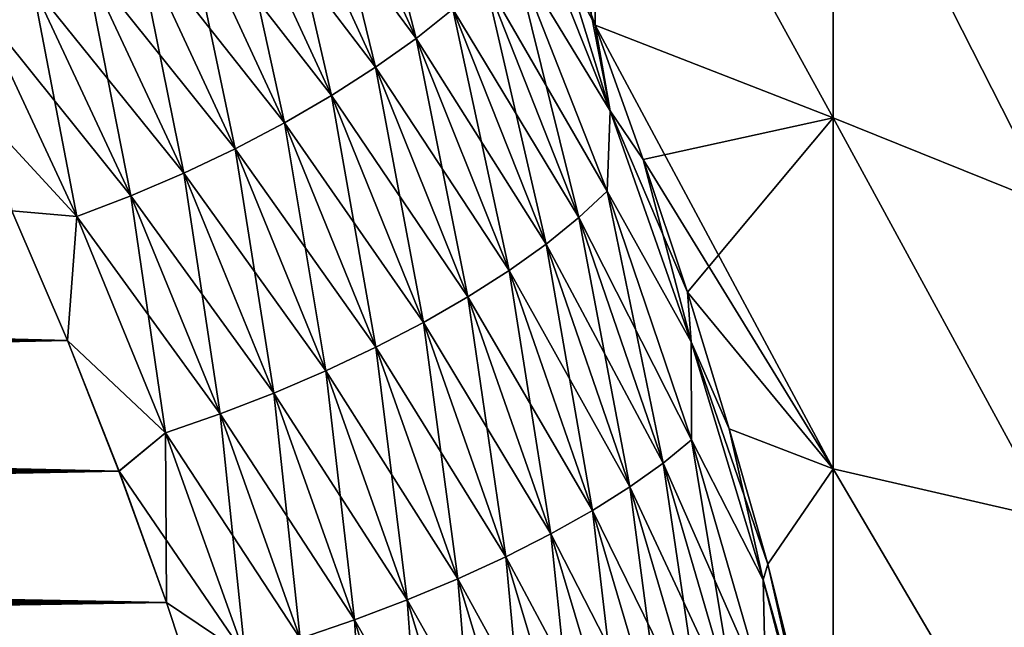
# Model space of a CAD drawing. Header units: metres. Extents: x -61 to 49, y -32 to 32.
# Tile 317 of 343: x 41.7 to 45.16, y 6.03 to 8.17. Entities that reach past the tile are written whole.
import ezdxf

# ---------------------------------------------------------------- set-up
doc = ezdxf.new("R2010")
doc.units = ezdxf.units.M
doc.layers.add('solid_K_27_40_10_000Y34', color=7, linetype='CONTINUOUS')

msp = doc.modelspace()

# ---------------------------------------------------------------- linework, layer by layer
at = {"layer": 'solid_K_27_40_10_000Y34'}
for points in [[(43.708519, 8.185429, 20.620262), (43.722595, 8.147609, 20.604647), (43.721645, 9.344934, 20.092098)], [(43.708519, 8.185431, -20.620264), (43.721645, 9.344928, -20.0921), (43.722595, 8.147609, -20.604647)], [(43.721645, 9.344934, 20.092098), (44.560349, 7.821503, 18.813732), (44.560349, 9.023472, 18.267714)], [(43.721645, 9.344934, 20.092098), (43.722595, 8.147609, 20.604647), (44.560349, 7.821503, 18.813732)], [(43.721645, 9.344928, -20.0921), (44.560349, 9.02349, -18.267704), (44.560349, 7.821516, -18.813726)], [(43.722595, 8.147609, -20.604647), (43.721645, 9.344928, -20.0921), (44.560349, 7.821516, -18.813726)], [(44.560349, 9.02349, -18.267704), (45.328068, 8.584223, -16.454348), (45.328068, 7.512352, -16.970533)], [(44.560349, 7.821516, -18.813726), (44.560349, 9.02349, -18.267704), (45.328068, 7.512352, -16.970533)], [(44.560349, 9.023472, 18.267714), (45.328068, 7.512352, 16.970533), (45.328068, 8.584223, 16.454348)], [(44.560349, 9.023472, 18.267714), (44.560349, 7.821503, 18.813732), (45.328068, 7.512352, 16.970533)], [(42.860703, 8.99952, 21.729033), (42.733505, 8.887519, 21.84096), (43.092617, 8.100602, 21.451366)], [(43.221527, 8.203556, 21.332901), (42.860703, 8.99952, 21.729033), (43.092617, 8.100602, 21.451366)], [(42.733505, 8.887519, 21.84096), (42.592861, 8.777143, 21.937332), (42.950089, 7.999014, 21.554403)], [(42.733505, 8.887517, -21.840958), (43.092617, 8.100601, -21.451366), (42.592861, 8.777142, -21.93733)], [(43.092617, 8.100602, 21.451366), (42.733505, 8.887519, 21.84096), (42.950089, 7.999014, 21.554403)], [(43.221527, 8.203555, -21.332899), (43.092617, 8.100601, -21.451366), (42.733505, 8.887517, -21.840958)], [(42.592861, 8.777143, 21.937332), (42.440216, 8.669537, 22.017157), (42.79541, 7.899842, 21.640949)], [(42.592861, 8.777142, -21.93733), (42.950089, 7.999013, -21.554401), (42.44022, 8.669535, -22.017155)], [(42.950089, 7.999014, 21.554403), (42.592861, 8.777143, 21.937332), (42.79541, 7.899842, 21.640949)], [(43.092617, 8.100601, -21.451366), (42.950089, 7.999013, -21.554401), (42.592861, 8.777142, -21.93733)], [(42.440216, 8.669537, 22.017157), (42.277149, 8.565808, 22.079611), (42.630173, 7.80411, 21.710114)], [(42.44022, 8.669535, -22.017155), (42.79541, 7.899841, -21.640949), (42.277153, 8.565806, -22.079611)], [(42.79541, 7.899842, 21.640949), (42.440216, 8.669537, 22.017157), (42.630173, 7.80411, 21.710114)], [(42.950089, 7.999013, -21.554401), (42.79541, 7.899841, -21.640949), (42.44022, 8.669535, -22.017155)], [(43.775776, 7.846267, 20.598228), (43.514763, 8.685104, 20.834871), (43.462303, 8.63333, 20.956844)], [(43.775776, 7.846267, 20.598228), (43.708519, 8.185429, 20.620262), (43.514763, 8.685104, 20.834871)], [(43.775776, 7.846267, 20.598228), (43.462303, 8.63333, 20.956844), (43.433323, 8.409307, 21.054714)], [(43.462303, 8.633328, -20.956842), (43.775776, 7.846265, -20.598228), (43.433323, 8.409307, -21.054714)], [(43.462303, 8.633328, -20.956842), (43.708519, 8.185431, -20.620264), (43.722595, 8.147609, -20.604647)], [(43.462303, 8.633328, -20.956842), (43.722595, 8.147609, -20.604647), (43.775776, 7.846265, -20.598228)], [(42.277149, 8.565808, 22.079611), (42.105343, 8.467023, 22.12405), (42.456089, 7.712801, 21.761179)], [(42.277153, 8.565806, -22.079611), (42.630173, 7.80411, -21.710114), (42.105343, 8.467021, -22.12405)], [(42.630173, 7.80411, 21.710114), (42.277149, 8.565808, 22.079611), (42.456089, 7.712801, 21.761179)], [(42.79541, 7.899841, -21.640949), (42.630173, 7.80411, -21.710114), (42.277153, 8.565806, -22.079611)], [(42.105343, 8.467023, 22.12405), (41.926567, 8.3742, 22.150015), (42.274944, 7.626856, 21.793621)], [(42.105343, 8.467021, -22.12405), (42.456089, 7.712801, -21.761179), (41.926567, 8.374198, -22.150015)], [(42.456089, 7.712801, 21.761179), (42.105343, 8.467023, 22.12405), (42.274944, 7.626856, 21.793621)], [(42.630173, 7.80411, -21.710114), (42.456089, 7.712801, -21.761179), (42.105343, 8.467021, -22.12405)], [(43.433323, 8.409307, -21.054714), (43.764576, 7.563772, -20.679352), (43.335487, 8.306811, -21.200226)], [(43.433323, 8.409307, 21.054714), (43.335487, 8.306812, 21.200228), (43.665508, 7.471095, 20.830505)], [(43.775776, 7.846265, -20.598228), (43.764576, 7.563772, -20.679352), (43.433323, 8.409307, -21.054714)], [(43.764576, 7.563772, 20.679352), (43.433323, 8.409307, 21.054714), (43.665508, 7.471095, 20.830505)], [(43.775776, 7.846267, 20.598228), (43.433323, 8.409307, 21.054714), (43.764576, 7.563772, 20.679352)], [(41.926567, 8.3742, 22.150015), (41.742668, 8.288297, 22.157238), (42.088619, 7.547163, 21.807106)], [(41.926567, 8.374198, -22.150015), (42.274944, 7.626856, -21.793621), (41.742668, 8.288295, -22.157236)], [(42.274944, 7.626856, 21.793621), (41.926567, 8.3742, 22.150015), (42.088619, 7.547163, 21.807106)], [(42.456089, 7.712801, -21.761179), (42.274944, 7.626856, -21.793621), (41.926567, 8.374198, -22.150015)], [(41.742668, 8.288297, 22.157238), (41.555538, 8.210201, 22.145645), (41.899025, 7.474545, 21.801493)], [(41.742668, 8.288295, -22.157236), (42.088619, 7.547163, -21.807104), (41.555538, 8.210199, -22.145645)], [(42.088619, 7.547163, 21.807106), (41.742668, 8.288297, 22.157238), (41.899025, 7.474545, 21.801493)], [(42.274944, 7.626856, -21.793621), (42.088619, 7.547163, -21.807104), (41.742668, 8.288295, -22.157236)], [(43.335487, 8.306812, 21.200228), (43.221527, 8.203556, 21.332901), (43.550121, 7.377621, 20.96907)], [(43.335487, 8.306811, -21.200226), (43.665508, 7.471095, -20.830505), (43.221527, 8.203555, -21.332899)], [(43.665508, 7.471095, 20.830505), (43.335487, 8.306812, 21.200228), (43.550121, 7.377621, 20.96907)], [(43.764576, 7.563772, -20.679352), (43.665508, 7.471095, -20.830505), (43.335487, 8.306811, -21.200226)], [(41.555538, 8.210199, -22.145645), (41.899025, 7.474545, -21.801493), (41.46104, 7.948564, -22.022568)], [(41.899025, 7.474545, 21.801493), (41.555538, 8.210201, 22.145645), (41.670872, 7.494667, 21.814184)], [(42.088619, 7.547163, -21.807104), (41.899025, 7.474545, -21.801493), (41.555538, 8.210199, -22.145645)], [(43.221527, 8.203556, 21.332901), (43.092617, 8.100602, 21.451366), (43.419609, 7.284315, 21.093615)], [(43.221527, 8.203555, -21.332899), (43.550121, 7.377621, -20.96907), (43.092617, 8.100601, -21.451366)], [(43.550121, 7.377621, 20.96907), (43.221527, 8.203556, 21.332901), (43.419609, 7.284315, 21.093615)], [(43.665508, 7.471095, -20.830505), (43.550121, 7.377621, -20.96907), (43.221527, 8.203555, -21.332899)], [(43.775776, 7.846267, 20.598228), (43.722595, 8.147609, 20.604647), (43.708519, 8.185429, 20.620262)], [(43.722595, 8.147609, -20.604647), (44.560349, 7.821516, -18.813726), (44.560349, 6.586703, -19.280762)], [(43.89196, 7.674794, -20.416195), (43.722595, 8.147609, -20.604647), (44.560349, 6.586703, -19.280762)], [(43.775776, 7.846265, -20.598228), (43.722595, 8.147609, -20.604647), (43.89196, 7.674794, -20.416195)], [(43.722595, 8.147609, 20.604647), (43.89196, 7.674792, 20.416195), (44.560349, 7.821503, 18.813732)], [(43.775776, 7.846267, 20.598228), (43.89196, 7.674792, 20.416195), (43.722595, 8.147609, 20.604647)], [(43.092617, 8.100602, 21.451366), (42.950089, 7.999014, 21.554403), (43.275314, 7.192139, 21.202856)], [(43.092617, 8.100601, -21.451366), (43.419609, 7.284315, -21.093615), (42.950089, 7.999013, -21.554401)], [(43.419609, 7.284315, 21.093615), (43.092617, 8.100602, 21.451366), (43.275314, 7.192139, 21.202856)], [(43.550121, 7.377621, -20.96907), (43.419609, 7.284315, -21.093615), (43.092617, 8.100601, -21.451366)], [(42.950089, 7.999014, 21.554403), (42.79541, 7.899842, 21.640949), (43.118725, 7.102047, 21.29567)], [(42.950089, 7.999013, -21.554401), (43.275314, 7.192139, -21.202856), (42.79541, 7.899841, -21.640949)], [(43.275314, 7.192139, 21.202856), (42.950089, 7.999014, 21.554403), (43.118725, 7.102047, 21.29567)], [(43.419609, 7.284315, -21.093615), (43.275314, 7.192139, -21.202856), (42.950089, 7.999013, -21.554401)], [(41.899025, 7.474545, -21.801493), (41.670883, 7.494642, -21.814173), (41.46104, 7.948564, -22.022568)], [(42.79541, 7.899842, 21.640949), (42.630173, 7.80411, 21.710114), (42.951454, 7.014969, 21.371098)], [(42.79541, 7.899841, -21.640949), (43.118725, 7.102048, -21.29567), (42.630173, 7.80411, -21.710114)], [(43.118725, 7.102047, 21.29567), (42.79541, 7.899842, 21.640949), (42.951454, 7.014969, 21.371098)], [(43.275314, 7.192139, -21.202856), (43.118725, 7.102048, -21.29567), (42.79541, 7.899841, -21.640949)], [(44.060257, 7.033403, 20.270388), (43.775776, 7.846267, 20.598228), (43.764576, 7.563772, 20.679352)], [(43.775776, 7.846265, -20.598228), (44.060257, 7.033402, -20.270386), (43.764576, 7.563772, -20.679352)], [(44.060257, 7.033403, 20.270388), (43.89196, 7.674792, 20.416195), (43.775776, 7.846267, 20.598228)], [(43.775776, 7.846265, -20.598228), (43.89196, 7.674794, -20.416195), (44.0471, 7.208078, -20.243093)], [(43.775776, 7.846265, -20.598228), (44.0471, 7.208078, -20.243093), (44.060257, 7.033402, -20.270386)], [(42.630173, 7.80411, -21.710114), (42.951454, 7.01497, -21.371098), (42.456089, 7.712801, -21.761179)], [(42.630173, 7.80411, 21.710114), (42.456089, 7.712801, 21.761179), (42.77523, 6.931799, 21.42836)], [(43.118725, 7.102048, -21.29567), (42.951454, 7.01497, -21.371098), (42.630173, 7.80411, -21.710114)], [(42.951454, 7.014969, 21.371098), (42.630173, 7.80411, 21.710114), (42.77523, 6.931799, 21.42836)], [(43.89196, 7.674792, 20.416195), (44.047104, 7.208076, 20.243093), (44.560349, 7.821503, 18.813732)], [(44.047104, 7.208076, 20.243093), (44.560349, 6.586697, 19.280764), (44.560349, 7.821503, 18.813732)], [(44.560349, 7.821516, -18.813726), (45.328068, 7.512352, -16.970533), (45.328068, 6.409611, -17.416983)], [(44.560349, 6.586703, -19.280762), (44.560349, 7.821516, -18.813726), (45.328068, 6.409611, -17.416983)], [(44.560349, 7.821503, 18.813732), (45.328068, 6.409611, 17.416983), (45.328068, 7.512352, 16.970533)], [(44.560349, 7.821503, 18.813732), (44.560349, 6.586697, 19.280764), (45.328068, 6.409611, 17.416983)], [(42.456089, 7.712801, -21.761179), (42.77523, 6.9318, -21.42836), (42.274944, 7.626856, -21.793621)], [(42.456089, 7.712801, 21.761179), (42.274944, 7.626856, 21.793621), (42.591869, 6.853395, 21.466866)], [(42.951454, 7.01497, -21.371098), (42.77523, 6.9318, -21.42836), (42.456089, 7.712801, -21.761179)], [(42.77523, 6.931799, 21.42836), (42.456089, 7.712801, 21.761179), (42.591869, 6.853395, 21.466866)], [(44.0471, 7.208078, -20.243093), (43.89196, 7.674794, -20.416195), (44.560349, 6.586703, -19.280762)], [(44.060257, 7.033403, 20.270388), (44.047104, 7.208076, 20.243093), (43.89196, 7.674792, 20.416195)], [(42.274944, 7.626856, -21.793621), (42.591869, 6.853395, -21.466866), (42.088619, 7.547163, -21.807104)], [(42.274944, 7.626856, 21.793621), (42.088619, 7.547163, 21.807106), (42.403263, 6.780564, 21.486219)], [(42.77523, 6.9318, -21.42836), (42.591869, 6.853395, -21.466866), (42.274944, 7.626856, -21.793621)], [(42.591869, 6.853395, 21.466866), (42.274944, 7.626856, 21.793621), (42.403263, 6.780564, 21.486219)], [(43.764576, 7.563772, -20.679352), (44.061752, 6.689082, -20.339991), (43.665508, 7.471095, -20.830505)], [(43.764576, 7.563772, 20.679352), (43.665508, 7.471095, 20.830505), (43.961552, 6.606729, 20.496288)], [(44.060257, 7.033402, -20.270386), (44.061752, 6.689082, -20.339991), (43.764576, 7.563772, -20.679352)], [(44.061752, 6.689083, 20.339991), (43.764576, 7.563772, 20.679352), (43.961552, 6.606729, 20.496288)], [(44.060257, 7.033403, 20.270388), (43.764576, 7.563772, 20.679352), (44.061752, 6.689083, 20.339991)], [(42.088619, 7.547163, -21.807104), (42.403263, 6.780565, -21.486219), (41.899025, 7.474545, -21.801493)], [(42.088619, 7.547163, 21.807106), (41.899025, 7.474545, 21.801493), (42.211357, 6.714062, 21.486221)], [(42.591869, 6.853395, -21.466866), (42.403263, 6.780565, -21.486219), (42.088619, 7.547163, -21.807104)], [(42.403263, 6.780564, 21.486219), (42.088619, 7.547163, 21.807106), (42.211357, 6.714062, 21.486221)], [(41.866142, 7.037843, 21.619293), (41.670872, 7.494667, 21.814184), (22.49304, 7.07665, 20.95932)], [(41.670883, 7.494642, -21.814173), (41.866161, 7.037802, -21.619276), (24.70871, 7.475802, -21.213221)], [(41.899025, 7.474545, 21.801493), (41.670872, 7.494667, 21.814184), (41.866142, 7.037843, 21.619293)], [(41.899025, 7.474545, -21.801493), (41.866161, 7.037802, -21.619276), (41.670883, 7.494642, -21.814173)], [(41.866161, 7.037802, -21.619276), (24.485334, 7.438679, -21.188513), (24.70871, 7.475802, -21.213221)], [(42.211357, 6.714062, 21.486221), (41.899025, 7.474545, 21.801493), (41.866142, 7.037843, 21.619293)], [(41.899025, 7.474545, -21.801493), (42.211357, 6.714062, -21.486223), (41.866161, 7.037802, -21.619276)], [(42.403263, 6.780565, -21.486219), (42.211357, 6.714062, -21.486223), (41.899025, 7.474545, -21.801493)], [(43.665508, 7.471095, -20.830505), (43.961552, 6.606728, -20.496288), (43.550121, 7.377621, -20.96907)], [(43.665508, 7.471095, 20.830505), (43.550121, 7.377621, 20.96907), (43.844856, 6.52358, 20.64023)], [(44.061752, 6.689082, -20.339991), (43.961552, 6.606728, -20.496288), (43.665508, 7.471095, -20.830505)], [(43.961552, 6.606729, 20.496288), (43.665508, 7.471095, 20.830505), (43.844856, 6.52358, 20.64023)], [(41.866161, 7.037802, -21.619276), (24.264872, 7.401317, -21.163898), (24.485334, 7.438679, -21.188513)], [(41.866161, 7.037802, -21.619276), (24.047218, 7.363734, -21.139387), (24.264872, 7.401317, -21.163898)], [(41.866161, 7.037802, -21.619276), (23.832279, 7.325953, -21.114985), (24.047218, 7.363734, -21.139387)], [(43.550121, 7.377621, -20.96907), (43.844856, 6.52358, -20.64023), (43.419609, 7.284315, -21.093615)], [(43.550121, 7.377621, 20.96907), (43.419609, 7.284315, 21.093615), (43.712868, 6.440495, 20.770332)], [(43.961552, 6.606728, -20.496288), (43.844856, 6.52358, -20.64023), (43.550121, 7.377621, -20.96907)], [(43.844856, 6.52358, 20.64023), (43.550121, 7.377621, 20.96907), (43.712868, 6.440495, 20.770332)], [(41.866161, 7.037802, -21.619276), (23.619955, 7.287992, -21.090698), (23.832279, 7.325953, -21.114985)], [(41.866161, 7.037802, -21.619276), (23.410143, 7.249873, -21.066534), (23.619955, 7.287992, -21.090698)], [(43.419609, 7.284315, -21.093615), (43.712868, 6.440495, -20.770332), (43.275314, 7.192139, -21.202856)], [(43.419609, 7.284315, 21.093615), (43.275314, 7.192139, 21.202856), (43.566944, 6.35833, 20.885252)], [(43.844856, 6.52358, -20.64023), (43.712868, 6.440495, -20.770332), (43.419609, 7.284315, -21.093615)], [(43.712868, 6.440495, 20.770332), (43.419609, 7.284315, 21.093615), (43.566944, 6.35833, 20.885252)], [(41.866161, 7.037802, -21.619276), (23.202747, 7.211617, -21.0425), (23.410143, 7.249873, -21.066534)], [(41.866161, 7.037802, -21.619276), (22.997669, 7.173243, -21.018602), (23.202747, 7.211617, -21.0425)], [(44.19482, 6.72787, -20.077723), (44.0471, 7.208078, -20.243093), (44.560349, 6.586703, -19.280762)], [(44.060257, 7.033402, -20.270386), (44.0471, 7.208078, -20.243093), (44.19482, 6.72787, -20.077723)], [(44.047104, 7.208076, 20.243093), (44.19482, 6.727868, 20.077723), (44.560349, 6.586697, 19.280764)], [(44.060257, 7.033403, 20.270388), (44.19482, 6.727868, 20.077723), (44.047104, 7.208076, 20.243093)], [(41.866161, 7.037802, -21.619276), (22.744427, 7.125142, -20.988928), (22.997669, 7.173243, -21.018602)], [(43.275314, 7.192139, -21.202856), (43.566944, 6.35833, -20.885252), (43.118725, 7.102048, -21.29567)], [(43.275314, 7.192139, 21.202856), (43.118725, 7.102047, 21.29567), (43.408596, 6.277936, 20.983807)], [(43.712868, 6.440495, -20.770332), (43.566944, 6.35833, -20.885252), (43.275314, 7.192139, -21.202856)], [(43.566944, 6.35833, 20.885252), (43.275314, 7.192139, 21.202856), (43.408596, 6.277936, 20.983807)], [(41.866161, 7.037802, -21.619276), (22.494467, 7.07693, -20.959488), (22.744427, 7.125142, -20.988928)], [(43.118725, 7.102048, -21.29567), (43.408596, 6.277936, -20.983809), (42.951454, 7.01497, -21.371098)], [(43.118725, 7.102047, 21.29567), (42.951454, 7.014969, 21.371098), (43.239449, 6.200142, 21.064981)], [(43.566944, 6.35833, -20.885252), (43.408596, 6.277936, -20.983809), (43.118725, 7.102048, -21.29567)], [(43.408596, 6.277936, 20.983807), (43.118725, 7.102047, 21.29567), (43.239449, 6.200142, 21.064981)], [(41.866142, 7.037843, 21.619293), (22.49304, 7.07665, 20.95932), (22.246778, 7.028234, 20.93009)], [(41.866161, 7.037802, -21.619276), (22.24822, 7.028522, -20.930262), (22.494467, 7.07693, -20.959488)], [(41.866142, 7.037843, 21.619293), (20.404024, 6.634827, 20.704243), (20.188236, 6.585141, 20.677078)], [(42.047382, 6.578393, 21.437765), (41.866142, 7.037843, 21.619293), (20.188236, 6.585141, 20.677078)], [(41.866142, 7.037843, 21.619293), (20.623249, 6.684365, 20.731638), (20.404024, 6.634827, 20.704243)], [(41.866142, 7.037843, 21.619293), (20.845551, 6.733819, 20.759277), (20.623249, 6.684365, 20.731638)], [(41.866142, 7.037843, 21.619293), (21.070795, 6.783213, 20.787165), (20.845551, 6.733819, 20.759277)], [(41.866142, 7.037843, 21.619293), (21.299147, 6.832514, 20.815294), (21.070795, 6.783213, 20.787165)], [(41.866142, 7.037843, 21.619293), (21.53076, 6.881696, 20.843658), (21.299147, 6.832514, 20.815294)], [(41.866142, 7.037843, 21.619293), (21.765799, 6.930729, 20.872252), (21.53076, 6.881696, 20.843658)], [(41.866142, 7.037843, 21.619293), (22.004417, 6.979585, 20.901064), (21.765799, 6.930729, 20.872252)], [(41.866142, 7.037843, 21.619293), (22.246778, 7.028234, 20.93009), (22.004417, 6.979585, 20.901064)], [(41.866161, 7.037802, -21.619276), (42.047405, 6.578336, -21.437742), (22.24822, 7.028522, -20.930262)], [(42.211357, 6.714062, 21.486221), (41.866142, 7.037843, 21.619293), (42.047382, 6.578393, 21.437765)], [(42.211357, 6.714062, -21.486223), (42.047405, 6.578336, -21.437742), (41.866161, 7.037802, -21.619276)], [(44.314434, 6.196487, 19.975534), (44.19482, 6.727868, 20.077723), (44.060257, 7.033403, 20.270388)], [(44.314434, 6.196487, 19.975534), (44.060257, 7.033403, 20.270388), (44.061752, 6.689083, 20.339991)], [(44.060257, 7.033402, -20.270386), (44.19482, 6.72787, -20.077723), (44.329845, 6.251427, -19.926085)], [(44.060257, 7.033402, -20.270386), (44.329845, 6.251427, -19.926085), (44.314434, 6.196486, -19.975534)], [(44.060257, 7.033402, -20.270386), (44.314434, 6.196486, -19.975534), (44.061752, 6.689082, -20.339991)], [(42.047405, 6.578336, -21.437742), (22.005875, 6.97988, -20.901239), (22.24822, 7.028522, -20.930262)], [(42.951454, 7.01497, -21.371098), (43.239449, 6.200143, -21.064981), (42.77523, 6.9318, -21.42836)], [(42.951454, 7.014969, 21.371098), (42.77523, 6.931799, 21.42836), (43.061256, 6.125748, 21.127935)], [(43.408596, 6.277936, -20.983809), (43.239449, 6.200143, -21.064981), (42.951454, 7.01497, -21.371098)], [(43.239449, 6.200142, 21.064981), (42.951454, 7.014969, 21.371098), (43.061256, 6.125748, 21.127935)], [(42.047405, 6.578336, -21.437742), (21.767269, 6.931033, -20.872429), (22.005875, 6.97988, -20.901239)], [(42.047405, 6.578336, -21.437742), (21.532244, 6.882008, -20.84384), (21.767269, 6.931033, -20.872429)], [(42.77523, 6.9318, -21.42836), (43.061256, 6.125748, -21.127935), (42.591869, 6.853395, -21.466866)], [(42.77523, 6.931799, 21.42836), (42.591869, 6.853395, 21.466866), (42.875847, 6.05552, 21.17202)], [(43.239449, 6.200143, -21.064981), (43.061256, 6.125748, -21.127935), (42.77523, 6.9318, -21.42836)], [(43.061256, 6.125748, 21.127935), (42.77523, 6.931799, 21.42836), (42.875847, 6.05552, 21.17202)], [(42.047405, 6.578336, -21.437742), (21.300642, 6.832834, -20.815477), (21.532244, 6.882008, -20.84384)], [(42.047405, 6.578336, -21.437742), (21.072304, 6.783541, -20.787352), (21.300642, 6.832834, -20.815477)], [(42.591869, 6.853395, -21.466866), (42.875847, 6.05552, -21.17202), (42.403263, 6.780565, -21.486219)], [(42.591869, 6.853395, 21.466866), (42.403263, 6.780564, 21.486219), (42.685143, 5.990182, 21.196781)], [(43.061256, 6.125748, -21.127935), (42.875847, 6.05552, -21.17202), (42.591869, 6.853395, -21.466866)], [(42.875847, 6.05552, 21.17202), (42.591869, 6.853395, 21.466866), (42.685143, 5.990182, 21.196781)], [(42.047405, 6.578336, -21.437742), (20.847071, 6.734156, -20.759466), (21.072304, 6.783541, -20.787352)], [(42.403263, 6.780565, -21.486219), (42.685143, 5.990183, -21.196781), (42.211357, 6.714062, -21.486223)], [(42.403263, 6.780564, 21.486219), (42.211357, 6.714062, 21.486221), (42.491104, 5.930411, 21.201965)], [(42.875847, 6.05552, -21.17202), (42.685143, 5.990183, -21.196781), (42.403263, 6.780565, -21.486219)], [(42.685143, 5.990182, 21.196781), (42.403263, 6.780564, 21.486219), (42.491104, 5.930411, 21.201965)], [(42.047405, 6.578336, -21.437742), (20.624783, 6.68471, -20.731829), (20.847071, 6.734156, -20.759466)], [(44.329845, 6.251427, -19.926085), (44.19482, 6.72787, -20.077723), (44.560349, 6.586703, -19.280762)], [(44.19482, 6.727868, 20.077723), (44.329845, 6.251424, 19.926083), (44.560349, 6.586697, 19.280764)], [(44.314434, 6.196487, 19.975534), (44.329845, 6.251424, 19.926083), (44.19482, 6.727868, 20.077723)], [(42.211357, 6.714062, 21.486221), (42.047382, 6.578393, 21.437765), (42.214626, 6.116712, 21.269495)], [(42.211357, 6.714062, -21.486223), (42.4911, 5.930412, -21.201965), (42.047405, 6.578336, -21.437742)], [(42.491104, 5.930411, 21.201965), (42.211357, 6.714062, 21.486221), (42.214626, 6.116712, 21.269495)], [(42.685143, 5.990183, -21.196781), (42.4911, 5.930412, -21.201965), (42.211357, 6.714062, -21.486223)], [(44.061752, 6.689083, 20.339991), (43.961552, 6.606729, 20.496288), (44.222023, 5.716014, 20.20023)], [(44.061752, 6.689082, -20.339991), (44.323246, 5.787574, -20.039343), (43.961552, 6.606728, -20.496288)], [(44.323246, 5.787575, 20.039343), (44.061752, 6.689083, 20.339991), (44.222023, 5.716014, 20.20023)], [(44.314434, 6.196487, 19.975534), (44.061752, 6.689083, 20.339991), (44.323246, 5.787575, 20.039343)], [(44.314434, 6.196486, -19.975534), (44.323246, 5.787574, -20.039343), (44.061752, 6.689082, -20.339991)], [(42.047405, 6.578336, -21.437742), (20.405567, 6.63518, -20.704437), (20.624783, 6.68471, -20.731829)], [(42.047405, 6.578336, -21.437742), (20.189793, 6.585503, -20.677275), (20.405567, 6.63518, -20.704437)], [(42.047382, 6.578393, 21.437765), (20.188236, 6.585141, 20.677078), (19.975771, 6.535328, 20.650152)], [(42.047405, 6.578336, -21.437742), (19.977337, 6.535698, -20.650351), (20.189793, 6.585503, -20.677275)], [(43.961552, 6.606729, 20.496288), (43.844856, 6.52358, 20.64023), (44.104145, 5.643697, 20.348976)], [(43.961552, 6.606728, -20.496288), (44.222023, 5.716014, -20.20023), (43.844856, 6.52358, -20.64023)], [(44.222023, 5.716014, 20.20023), (43.961552, 6.606729, 20.496288), (44.104145, 5.643697, 20.348976)], [(44.323246, 5.787574, -20.039343), (44.222023, 5.716014, -20.20023), (43.961552, 6.606728, -20.496288)], [(44.329845, 6.251427, -19.926085), (44.560349, 6.586703, -19.280762), (44.560734, 5.324523, -19.665878)], [(44.329845, 6.251424, 19.926083), (44.560734, 5.324523, 19.665878), (44.560349, 6.586697, 19.280764)], [(44.560349, 6.586703, -19.280762), (45.328068, 6.409611, -17.416983), (45.328068, 5.280532, -17.791864)], [(44.560734, 5.324523, -19.665878), (44.560349, 6.586703, -19.280762), (45.328068, 5.280532, -17.791864)], [(44.560349, 6.586697, 19.280764), (45.328068, 5.280532, 17.791864), (45.328068, 6.409611, 17.416983)], [(44.560349, 6.586697, 19.280764), (44.560734, 5.324523, 19.665878), (45.328068, 5.280532, 17.791864)], [(42.047382, 6.578393, 21.437765), (18.571505, 6.184772, 20.46862), (18.319956, 6.117733, 20.435444)], [(42.214626, 6.116712, 21.269495), (42.047382, 6.578393, 21.437765), (18.319956, 6.117733, 20.435444)], [(42.047382, 6.578393, 21.437765), (18.763628, 6.234978, 20.493793), (18.571505, 6.184772, 20.46862)], [(42.047382, 6.578393, 21.437765), (18.958769, 6.285113, 20.519217), (18.763628, 6.234978, 20.493793)], [(42.047382, 6.578393, 21.437765), (19.156553, 6.335238, 20.544897), (18.958769, 6.285113, 20.519217)], [(42.047382, 6.578393, 21.437765), (19.357019, 6.385343, 20.570835), (19.156553, 6.335238, 20.544897)], [(42.047382, 6.578393, 21.437765), (19.560291, 6.435408, 20.597027), (19.357019, 6.385343, 20.570835)], [(42.047382, 6.578393, 21.437765), (19.766499, 6.48541, 20.623466), (19.560291, 6.435408, 20.597027)], [(42.047382, 6.578393, 21.437765), (19.975771, 6.535328, 20.650152), (19.766499, 6.48541, 20.623466)], [(42.047405, 6.578336, -21.437742), (42.214653, 6.116635, -21.269468), (19.977337, 6.535698, -20.650351)], [(42.4911, 5.930412, -21.201965), (42.214653, 6.116635, -21.269468), (42.047405, 6.578336, -21.437742)], [(42.214653, 6.116635, -21.269468), (19.768076, 6.485788, -20.623667), (19.977337, 6.535698, -20.650351)], [(43.844856, 6.52358, -20.64023), (44.104145, 5.643697, -20.348976), (43.712868, 6.440495, -20.770332)], [(43.844856, 6.52358, 20.64023), (43.712868, 6.440495, 20.770332), (43.970821, 5.571368, 20.484051)], [(44.222023, 5.716014, -20.20023), (44.104145, 5.643697, -20.348976), (43.844856, 6.52358, -20.64023)], [(44.104145, 5.643697, 20.348976), (43.844856, 6.52358, 20.64023), (43.970821, 5.571368, 20.484051)], [(42.214653, 6.116635, -21.269468), (19.561876, 6.435794, -20.597229), (19.768076, 6.485788, -20.623667)], [(42.214653, 6.116635, -21.269468), (19.358614, 6.385738, -20.571041), (19.561876, 6.435794, -20.597229)], [(43.712868, 6.440495, -20.770332), (43.970821, 5.571369, -20.484051), (43.566944, 6.35833, -20.885252)], [(43.712868, 6.440495, 20.770332), (43.566944, 6.35833, 20.885252), (43.823433, 5.499775, 20.604059)], [(44.104145, 5.643697, -20.348976), (43.970821, 5.571369, -20.484051), (43.712868, 6.440495, -20.770332)], [(43.970821, 5.571368, 20.484051), (43.712868, 6.440495, 20.770332), (43.823433, 5.499775, 20.604059)], [(42.214653, 6.116635, -21.269468), (19.158157, 6.335641, -20.545105), (19.358614, 6.385738, -20.571041)], [(43.566944, 6.35833, -20.885252), (43.823433, 5.499775, -20.604059), (43.408596, 6.277936, -20.983809)], [(43.566944, 6.35833, 20.885252), (43.408596, 6.277936, 20.983807), (43.663498, 5.429658, 20.707766)], [(43.970821, 5.571369, -20.484051), (43.823433, 5.499775, -20.604059), (43.566944, 6.35833, -20.885252)], [(43.823433, 5.499775, 20.604059), (43.566944, 6.35833, 20.885252), (43.663498, 5.429658, 20.707766)], [(42.214653, 6.116635, -21.269468), (18.960381, 6.285526, -20.519426), (19.158157, 6.335641, -20.545105)], [(42.214653, 6.116635, -21.269468), (18.765249, 6.235399, -20.494007), (18.960381, 6.285526, -20.519426)], [(43.408596, 6.277936, -20.983809), (43.663498, 5.429659, -20.707766), (43.239449, 6.200143, -21.064981)], [(43.408596, 6.277936, 20.983807), (43.239449, 6.200142, 21.064981), (43.492661, 5.361741, 20.794098)], [(43.823433, 5.499775, -20.604059), (43.663498, 5.429659, -20.707766), (43.408596, 6.277936, -20.983809)], [(43.663498, 5.429658, 20.707766), (43.408596, 6.277936, 20.983807), (43.492661, 5.361741, 20.794098)], [(44.314434, 6.196486, -19.975534), (44.329845, 6.251427, -19.926085), (44.560734, 5.324523, -19.665878)], [(44.537041, 5.337707, 19.715803), (44.329845, 6.251424, 19.926083), (44.314434, 6.196487, 19.975534)], [(44.537041, 5.337707, 19.715803), (44.560734, 5.324523, 19.665878), (44.329845, 6.251424, 19.926083)], [(42.214653, 6.116635, -21.269468), (18.573133, 6.185201, -20.468834), (18.765249, 6.235399, -20.494007)], [(42.214653, 6.116635, -21.269468), (18.321594, 6.118174, -20.435659), (18.573133, 6.185201, -20.468834)], [(43.239449, 6.200143, -21.064981), (43.492661, 5.361742, -20.794098), (43.061256, 6.125748, -21.127935)], [(43.239449, 6.200142, 21.064981), (43.061256, 6.125748, 21.127935), (43.312691, 5.29672, 20.862167)], [(43.663498, 5.429659, -20.707766), (43.492661, 5.361742, -20.794098), (43.239449, 6.200143, -21.064981)], [(43.492661, 5.361741, 20.794098), (43.239449, 6.200142, 21.064981), (43.312691, 5.29672, 20.862167)], [(44.537041, 5.337707, 19.715803), (44.314434, 6.196487, 19.975534), (44.323246, 5.787575, 20.039343)], [(44.314434, 6.196486, -19.975534), (44.560734, 5.324523, -19.665878), (44.537045, 5.337705, -19.715803)], [(44.314434, 6.196486, -19.975534), (44.537045, 5.337705, -19.715803), (44.323246, 5.787574, -20.039343)], [(42.214626, 6.116712, 21.269495), (17.133194, 5.78212, 20.276379), (16.909527, 5.71501, 20.245937)], [(42.36845, 5.652923, 21.114305), (42.214626, 6.116712, 21.269495), (16.909527, 5.71501, 20.245937)], [(42.214626, 6.116712, 21.269495), (17.361645, 5.849206, 20.307274), (17.133194, 5.78212, 20.276379)], [(42.214626, 6.116712, 21.269495), (17.594547, 5.916315, 20.338627), (17.361645, 5.849206, 20.307274)], [(42.214626, 6.116712, 21.269495), (17.83173, 5.983465, 20.370443), (17.594547, 5.916315, 20.338627)], [(42.214626, 6.116712, 21.269495), (18.073448, 6.050617, 20.402716), (17.83173, 5.983465, 20.370443)], [(42.214626, 6.116712, 21.269495), (18.319956, 6.117733, 20.435444), (18.073448, 6.050617, 20.402716)], [(42.214653, 6.116635, -21.269468), (18.075098, 6.05107, -20.402935), (18.321594, 6.118174, -20.435659)], [(42.214653, 6.116635, -21.269468), (42.368481, 5.652826, -21.114275), (18.075098, 6.05107, -20.402935)], [(42.491104, 5.930411, 21.201965), (42.214626, 6.116712, 21.269495), (42.36845, 5.652923, 21.114305)], [(42.4911, 5.930412, -21.201965), (42.368481, 5.652826, -21.114275), (42.214653, 6.116635, -21.269468)], [(43.061256, 6.125748, -21.127935), (43.312691, 5.296721, -20.862167), (42.875847, 6.05552, -21.17202)], [(43.061256, 6.125748, 21.127935), (42.875847, 6.05552, 21.17202), (43.125439, 5.235267, 20.911272)], [(43.492661, 5.361742, -20.794098), (43.312691, 5.296721, -20.862167), (43.061256, 6.125748, -21.127935)], [(43.312691, 5.29672, 20.862167), (43.061256, 6.125748, 21.127935), (43.125439, 5.235267, 20.911272)], [(42.368481, 5.652826, -21.114275), (17.833387, 5.983929, -20.370665), (18.075098, 6.05107, -20.402935)], [(42.875847, 6.05552, -21.17202), (43.125439, 5.235268, -20.911272), (42.685143, 5.990183, -21.196781)], [(42.875847, 6.05552, 21.17202), (42.685143, 5.990182, 21.196781), (42.932835, 5.178016, 20.940907)], [(43.312691, 5.296721, -20.862167), (43.125439, 5.235268, -20.911272), (42.875847, 6.05552, -21.17202)], [(43.125439, 5.235267, 20.911272), (42.875847, 6.05552, 21.17202), (42.932835, 5.178016, 20.940907)]]:
    msp.add_3dface(points, dxfattribs=at)

doc.saveas('drawing.dxf')
